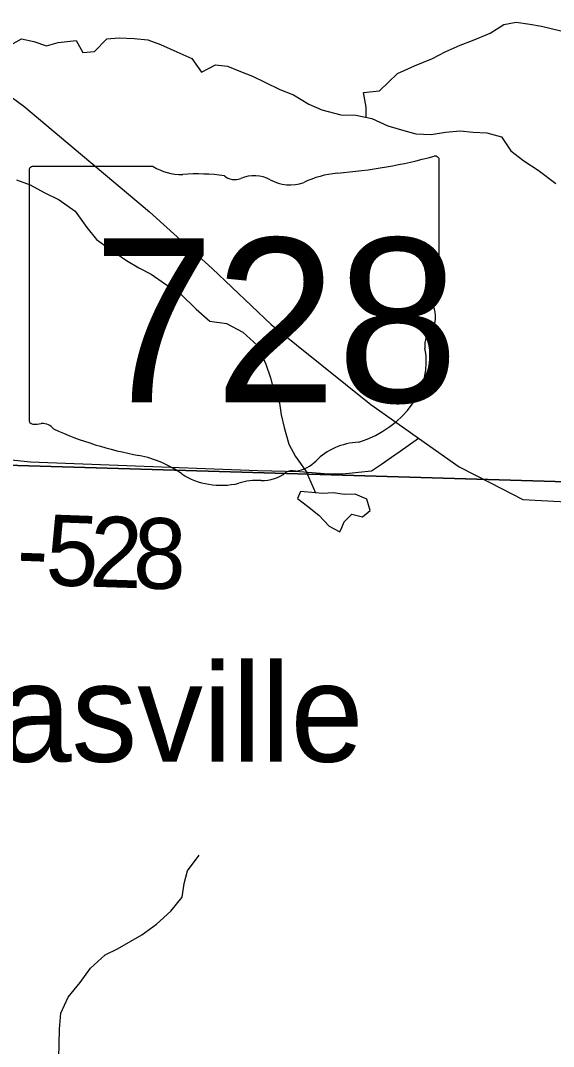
# Model space of a CAD drawing. Extents: x 1624196 to 2029251, y 146837 to 440034.
# Drawn here: x 1828579 to 1830840, y 318597 to 322951 of the extents above; entities that cross this region are included whole.
import ezdxf

# ---------------------------------------------------------------- set-up
doc = ezdxf.new("R2010")
doc.units = 0
for name, color, linetype in [('GM_X_Minor_Lake', 7, 'Continuous'), ('GM_X_Minor_River', 7, 'Continuous'), ('GM_X_Section', 7, 'Continuous'), ('GM_X_State_Location', 7, 'Continuous'), ('GM_X_State_Route', 7, 'Continuous'), ('GM_X_State_Shield', 7, 'Continuous'), ('GM_X_Township_Road', 7, 'Continuous'), ('GM_X_Township_Road_Text', 7, 'Continuous'), ('GM_X_Unincorporated_Text', 7, 'Continuous')]:
    doc.layers.add(name, color=color, linetype=linetype)

msp = doc.modelspace()

# ---------------------------------------------------------------- linework, layer by layer
at = {"layer": 'GM_X_Minor_Lake'}
for points in [[(1829830.2, 320946), (1829766.6, 320952.4), (1829754.5, 320922.3), (1829796.5, 320890.1), (1829844.4, 320851.9), (1829888.3, 320805.6), (1829934.3, 320781.4), (1829942.3, 320799.8)], [(1829942.3, 320799.8), (1829952.5, 320823.4), (1829984.6, 320855.4), (1830030.6, 320845.2), (1830062.8, 320871.1), (1830048.9, 320919.3), (1829998.9, 320941.5), (1829952.8, 320939.7), (1829906.8, 320945.8), (1829860.7, 320944), (1829830.2, 320946)]]:
    msp.add_lwpolyline(points, dxfattribs=at)
at = {"layer": 'GM_X_Minor_River'}
for points in [[(1830046.2, 322539.5), (1830045.8, 322582.7), (1830034, 322644.9), (1830102.1, 322652.7), (1830178.4, 322726.6), (1830250.6, 322758.4), (1830326.8, 322790.2), (1830381, 322818), (1830445.1, 322845.9), (1830497.2, 322865.7), (1830571.4, 322897.5), (1830629.6, 322933.4), (1830681.7, 322943.2), (1830739.8, 322935), (1830789.8, 322926.8), (1830871.8, 322906.5)], [(1828514.7, 322834.6), (1828582.9, 322872.5), (1828634.9, 322862.3), (1828688.9, 322844), (1828739, 322857.9), (1828815.1, 322865.6), (1828843, 322815.5), (1828893.1, 322819.3), (1828945.3, 322873.2), (1828997.4, 322877), (1829061.5, 322874.8), (1829119.5, 322868.6), (1829173.5, 322848.4), (1829241.5, 322818), (1829305.5, 322789.8), (1829347.4, 322731.5), (1829405.6, 322763.4), (1829457.6, 322757.2), (1829511.6, 322734.9), (1829563.6, 322714.7), (1829615.6, 322688.5), (1829679.6, 322658.2), (1829737.6, 322635.9), (1829801.6, 322595.6), (1829857.6, 322571.4), (1829937.6, 322551.1), (1830001.7, 322548.8), (1830069.7, 322534.6), (1830137.7, 322504.3), (1830205.7, 322484), (1830255.8, 322469.8), (1830321.8, 322467.5), (1830381.9, 322477.3), (1830444, 322483.1), (1830500.1, 322476.9), (1830558.2, 322474.7), (1830620.2, 322456.5), (1830660.1, 322398.2), (1830714, 322355.9), (1830776, 322315.6), (1830849.9, 322259.2)], [(1828561.1, 322275.3), (1828619.1, 322253.1), (1828679, 322220.8), (1828743, 322190.5), (1828811, 322142.2), (1828860.8, 322071.9), (1828900.7, 322021.6), (1828956.7, 321981.3), (1829028.6, 321933), (1829080.6, 321900.7), (1829132.6, 321874.5), (1829194.5, 321832.2), (1829258.5, 321789.9), (1829324.4, 321725.5), (1829382.3, 321675.2), (1829452.4, 321664.9), (1829522.3, 321628.6), (1829584.3, 321572.3), (1829620.1, 321492), (1829639.9, 321433.8), (1829653.8, 321379.6), (1829677.6, 321327.5), (1829685.5, 321277.3), (1829697.4, 321223.2), (1829717.2, 321153), (1829745, 321100.8), (1829790.9, 321036.5), (1829830.2, 320946)], [(1829093.8, 319071.1), (1829156.4, 319116.7), (1829216.6, 319170.6), (1829264.9, 319230.6), (1829273, 319288.7), (1829287.2, 319342.7), (1829337.5, 319408.7)], [(1828741, 318550.4), (1828742.9, 318606.5), (1828744.7, 318670.6), (1828750.6, 318738.7), (1828780.4, 318806.9), (1828832.2, 318869.1), (1828876.1, 318929.3), (1828937.9, 318985.5), (1828989.8, 319011.7), (1829093.8, 319071.1)]]:
    msp.add_lwpolyline(points, dxfattribs=at)
at = {"layer": 'GM_X_Section'}
for points in [[(1833100.9, 326465.3), (1832892.1, 320934.1), (1828042.7, 321077.6), (1828201.1, 326533)], [(1828042.7, 321077.6), (1832892.1, 320934.1), (1832628.6, 314649), (1828477, 314760.9)]]:
    msp.add_lwpolyline(points, close=True, dxfattribs=at)
at = {"layer": 'GM_X_State_Route'}
msp.add_lwpolyline([(1827314, 322947.2), (1827356.9, 322954.3), (1827633.5, 322979.8), (1827815.5, 322974.4), (1827984.8, 322938), (1828163.1, 322870.6), (1828414, 322717.7), (1828593.2, 322587.3), (1829126.7, 322139.2), (1829391.5, 321898.8), (1829643.1, 321660.6), (1830065.7, 321321.5), (1830199.3, 321226.5), (1830267.3, 321178.7), (1830440.6, 321056.8), (1830570.4, 320989.9), (1830710.1, 320918.9), (1830948.2, 320905.5), (1831116.9, 320899.6)], dxfattribs=at)
at = {"layer": 'GM_X_State_Shield'}
for p, q in [((1830355.5, 321804.8), (1830355.5, 322357.5)), ((1828615.3, 322313.1), (1828615.3, 321256.5)), ((1829142.1, 322331.3), (1828632.4, 322331.3)), ((1830355.3, 321804.9), (1830355.5, 321804.8))]:
    msp.add_line(p, q, dxfattribs=at)
for centre, major_axis, start_param, end_param in [((1829735.6, 323771.9), (1845.5, 0), 4.814394, 5.042369), ((1830336.2, 322359.8), (19.4, 0), 6.141152, 7.989035), ((1828635.2, 322315.4), (20.2, 0), 1.712693, 3.28349), ((1829263.4, 322454), (195.5, 0), 4.042523, 4.731795), ((1829971, 322008.6), (371.3, 0), 1.699011, 2.107814), ((1829328.3, 321738.1), (702, 0), 1.404758, 1.657858), ((1829487.6, 322320.9), (56.4, 0), 3.836095, 5.185415), ((1829570.5, 322198.7), (117.3, 0), 0.950623, 2.079405), ((1829721.8, 322366.3), (141.1, 0), 4.081561, 5.145723), ((1830351, 321764.2), (30, 0), 1.883978, 3.671073), ((1830334.8, 321802.6), (20.7, 0), 5.05454, 6.418171), ((1830160.3, 321694.3), (180, 0), 5.934695, 6.695948), ((1830424.9, 321573.5), (130.9, 0), 2.387724, 3.262537), ((1829839, 321503.1), (461.6, 0), 5.101752, 6.440018), ((1828635.4, 321254.2), (20.3, 0), 3.00124, 4.508301), ((1828638.5, 321362.3), (155.2, 0), 4.665946, 4.897461), ((1828670.3, 321195.5), (56, 0), 0.519207, 1.627899), ((1829376.9, 322144.9), (1332.7, 0), 4.195997, 4.488961), ((1830033.6, 320959.9), (252.8, 0), 1.647645, 2.488434), ((1828979.5, 320781.8), (417, 0), 0.823519, 1.323587), ((1829730.3, 321008.8), (39.7, 0), 1.147584, 2.315152), ((1829713.3, 321154.1), (149.1, 0), 4.937069, 5.64225), ((1829430.5, 321190.3), (264.6, 0), 4.026481, 4.996735), ((1829583.4, 320825), (217.4, 0), 1.495662, 1.94098), ((1829602.7, 321111.2), (141, 0), 4.691044, 5.507374)]:
    msp.add_ellipse(centre, major_axis=major_axis, ratio=0.8, start_param=start_param, end_param=end_param, dxfattribs=at)
at = {"layer": 'GM_X_Township_Road'}
for points in [[(1827345.8, 320735.7), (1827382.6, 320733.5), (1827561.5, 320717.2), (1827641.5, 320730.1), (1827678.3, 320736.8), (1827708.4, 320753.5), (1827755.1, 320803.6), (1827801.9, 320897.2), (1827865.4, 321040.9), (1827895.5, 321097.7), (1827932.2, 321141.1), (1827985.7, 321174.5), (1828045.8, 321184.5), (1828089.2, 321181.2), (1828139.4, 321177.8), (1828186.1, 321174.5), (1828246.3, 321154.5), (1828299.7, 321144.4), (1828383.3, 321121), (1828500.2, 321091), (1828620.5, 321077.6), (1829586.1, 321040.9), (1829763.1, 321037.5), (1829851.1, 321030.2)], [(1829851.1, 321030.2), (1829883.4, 321027.5), (1829946.9, 321027.5), (1830013.7, 321034.2), (1830068.6, 321040), (1830110.8, 321068), (1830167.1, 321107.9), (1830189.2, 321123.8), (1830267.3, 321178.7)]]:
    msp.add_lwpolyline(points, dxfattribs=at)

# ---------------------------------------------------------------- texts
at = {"layer": 'GM_X_State_Location'}
for s in ['s', 'r']:
    msp.add_text(s, height=1, dxfattribs=at).set_placement((1829465.8, 321714.6))
msp.add_text('728', height=1, rotation=0, dxfattribs=at).set_placement((1829112.8, 321641.8))
at = {"layer": 'GM_X_State_Shield'}
msp.add_text('728', height=696.1, dxfattribs=at).set_placement((1828885.2, 321331))
at = {"layer": 'GM_X_Township_Road_Text'}
for s, rotation, p in [('5', 357.892, (1828682.3, 320555.5)), ('2', 358.1513, (1828868.5, 320548.6)), ('8', 358.2005, (1829053.4, 320542.7)), ('-', 357.8959, (1828559.2, 320560))]:
    msp.add_text(s, height=300, rotation=rotation, dxfattribs=at).set_placement(p)
at = {"layer": 'GM_X_Unincorporated_Text'}
msp.add_text('Lucasville', height=417, rotation=0, dxfattribs=at).set_placement((1827586, 319805.3))

doc.saveas('drawing.dxf')
